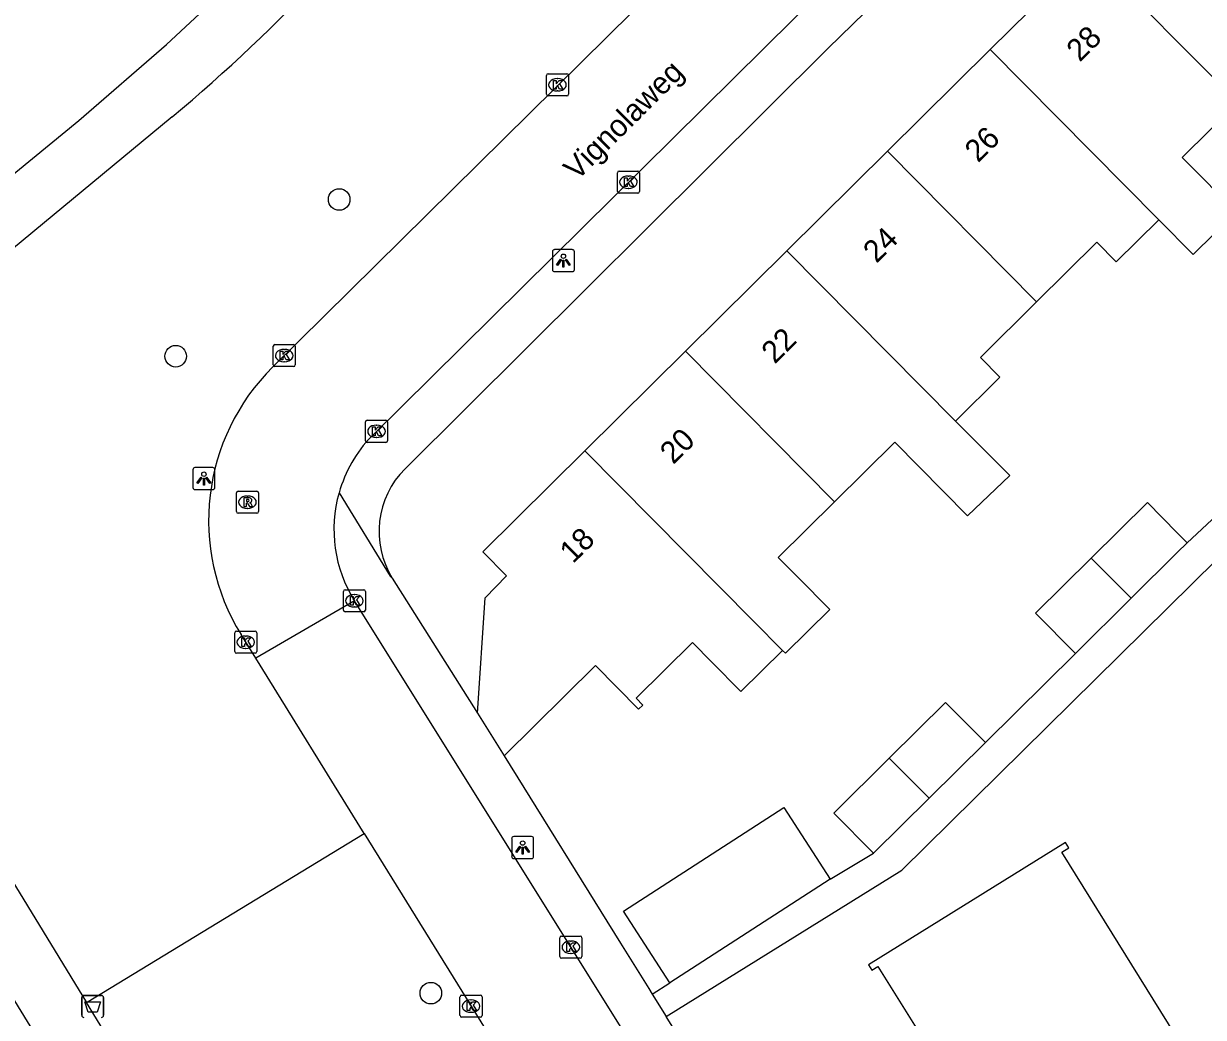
# Model space of a CAD drawing. Extents: x 159353 to 160616, y 385893 to 387321.
# Drawn here: x 159429.3 to 159482.8, y 386342.1 to 386387.2 of the extents above; entities that cross this region are included whole.
import ezdxf

# ---------------------------------------------------------------- set-up
doc = ezdxf.new("R2010")
doc.units = 0
for name, color, linetype in [('IMGEO_Afvalbak', 7, 'Continuous'), ('IMGEO_Berm_groen', 7, 'Continuous'), ('IMGEO_Boom', 7, 'Continuous'), ('IMGEO_Kolk', 7, 'Continuous'), ('IMGEO_Lichtpunt', 7, 'Continuous'), ('IMGEO_Openbare_ruimte_label', 7, 'Continuous'), ('IMGEO_Pand', 7, 'Continuous'), ('IMGEO_Pand_nummerreeks', 7, 'Continuous'), ('IMGEO_Rijbaan_lokaal_open', 7, 'Continuous'), ('IMGEO_Rioolput', 7, 'Continuous'), ('IMGEO_Voetpad_halfverhard', 7, 'Continuous'), ('IMGEO_Voetpad_open', 7, 'Continuous')]:
    doc.layers.add(name, color=color, linetype=linetype)

msp = doc.modelspace()

# ---------------------------------------------------------------- linework, layer by layer
at = {"layer": 'IMGEO_Afvalbak'}
for p, q in [((159431.939, 386342.233), (159431.939, 386343.033)), ((159431.939, 386343.033), (159431.939, 386342.233)), ((159432.039, 386343.133), (159432.829, 386343.133)), ((159432.829, 386343.133), (159432.039, 386343.133)), ((159432.929, 386343.033), (159432.929, 386342.233)), ((159432.929, 386342.233), (159432.929, 386343.033))]:
    msp.add_line(p, q, dxfattribs=at)
msp.add_lwpolyline([(159432.082, 386342.847), (159432.786, 386342.847), (159432.637, 386342.377), (159432.231, 386342.377), (159432.082, 386342.847)], dxfattribs=at)
for centre, start, end in [((159432.039, 386343.033), 90, 180), ((159432.039, 386343.033), 90, 180), ((159432.829, 386343.033), 0, 90), ((159432.829, 386343.033), 360, 90), ((159432.039, 386342.233), 180, 270), ((159432.039, 386342.233), 180, 270), ((159432.829, 386342.233), 270, 0), ((159432.829, 386342.233), 270, 0)]:
    msp.add_arc(centre, 0.1, start, end, dxfattribs=at)
at = {"layer": 'IMGEO_Berm_groen'}
msp.add_lwpolyline([(159432.156, 386342.811), (159444.754, 386350.473)], dxfattribs=at)
at = {"layer": 'IMGEO_Boom'}
for centre in [(159443.618, 386379.236), (159436.202, 386372.126), (159447.775, 386343.234)]:
    msp.add_circle(centre, 0.489, dxfattribs=at)
at = {"layer": 'IMGEO_Kolk'}
for p, q in [((159453.018, 386384.012), (159453.018, 386384.864)), ((159453.093, 386384.938), (159453.945, 386384.938)), ((159454.019, 386384.864), (159454.019, 386384.012)), ((159453.506, 386384.718), (159453.531, 386384.718)), ((159453.945, 386383.938), (159453.093, 386383.938)), ((159453.529, 386384.158), (159453.504, 386384.158)), ((159456.312, 386380.52), (159457.164, 386380.52)), ((159456.237, 386379.594), (159456.237, 386380.446)), ((159456.725, 386380.3), (159456.75, 386380.3)), ((159457.238, 386380.446), (159457.238, 386379.594)), ((159457.164, 386379.52), (159456.312, 386379.52)), ((159456.748, 386379.74), (159456.723, 386379.74)), ((159440.623, 386371.729), (159440.623, 386372.581)), ((159440.698, 386372.655), (159441.55, 386372.655)), ((159441.624, 386372.581), (159441.624, 386371.729)), ((159441.111, 386372.435), (159441.136, 386372.435)), ((159441.55, 386371.655), (159440.698, 386371.655)), ((159441.134, 386371.875), (159441.109, 386371.875)), ((159444.81, 386368.293), (159444.81, 386369.145)), ((159444.885, 386369.219), (159445.737, 386369.219)), ((159445.298, 386368.999), (159445.323, 386368.999)), ((159445.811, 386369.145), (159445.811, 386368.293)), ((159445.737, 386368.219), (159444.885, 386368.219)), ((159445.321, 386368.439), (159445.296, 386368.439)), ((159443.808, 386360.607), (159443.808, 386361.459)), ((159443.883, 386361.533), (159444.735, 386361.533)), ((159444.296, 386361.313), (159444.321, 386361.313)), ((159444.809, 386361.459), (159444.809, 386360.607)), ((159444.319, 386360.753), (159444.294, 386360.753)), ((159444.735, 386360.533), (159443.883, 386360.533)), ((159438.953, 386359.654), (159439.805, 386359.654)), ((159438.878, 386358.728), (159438.878, 386359.58)), ((159439.366, 386359.434), (159439.391, 386359.434)), ((159439.879, 386359.58), (159439.879, 386358.728)), ((159439.805, 386358.654), (159438.953, 386358.654)), ((159439.389, 386358.874), (159439.364, 386358.874)), ((159453.624, 386344.892), (159453.624, 386345.744)), ((159453.699, 386345.818), (159454.551, 386345.818)), ((159454.625, 386345.744), (159454.625, 386344.892)), ((159454.112, 386345.598), (159454.137, 386345.598)), ((159454.551, 386344.818), (159453.699, 386344.818)), ((159454.135, 386345.038), (159454.11, 386345.038)), ((159449.097, 386342.218), (159449.097, 386343.07)), ((159449.172, 386343.144), (159450.024, 386343.144)), ((159450.098, 386343.07), (159450.098, 386342.218)), ((159449.585, 386342.924), (159449.61, 386342.924)), ((159450.024, 386342.144), (159449.172, 386342.144)), ((159449.608, 386342.364), (159449.583, 386342.364))]:
    msp.add_line(p, q, dxfattribs=at)
for points in [[(159453.018, 386384.012), (159453.018, 386384.864)], [(159453.093, 386384.938), (159453.945, 386384.938)], [(159454.019, 386384.864), (159454.019, 386384.012)], [(159453.339, 386384.638), (159453.462, 386384.638), (159453.462, 386384.487), (159453.592, 386384.638), (159453.756, 386384.638), (159453.61, 386384.487), (159453.763, 386384.238), (159453.611, 386384.238), (159453.526, 386384.402), (159453.462, 386384.335), (159453.462, 386384.238), (159453.339, 386384.238), (159453.339, 386384.638)], [(159453.945, 386383.938), (159453.093, 386383.938)], [(159456.312, 386380.52), (159457.164, 386380.52)], [(159456.237, 386379.594), (159456.237, 386380.446)], [(159456.558, 386380.22), (159456.681, 386380.22), (159456.681, 386380.069), (159456.811, 386380.22), (159456.975, 386380.22), (159456.829, 386380.069), (159456.982, 386379.82), (159456.83, 386379.82), (159456.745, 386379.984), (159456.681, 386379.917), (159456.681, 386379.82), (159456.558, 386379.82), (159456.558, 386380.22)], [(159457.238, 386380.446), (159457.238, 386379.594)], [(159457.164, 386379.52), (159456.312, 386379.52)], [(159440.623, 386371.729), (159440.623, 386372.581)], [(159440.698, 386372.655), (159441.55, 386372.655)], [(159441.624, 386372.581), (159441.624, 386371.729)], [(159440.944, 386372.355), (159441.067, 386372.355), (159441.067, 386372.204), (159441.197, 386372.355), (159441.361, 386372.355), (159441.215, 386372.204), (159441.368, 386371.955), (159441.216, 386371.955), (159441.131, 386372.119), (159441.067, 386372.052), (159441.067, 386371.955), (159440.944, 386371.955), (159440.944, 386372.355)], [(159441.55, 386371.655), (159440.698, 386371.655)], [(159444.81, 386368.293), (159444.81, 386369.145)], [(159444.885, 386369.219), (159445.737, 386369.219)], [(159445.131, 386368.919), (159445.254, 386368.919), (159445.254, 386368.768), (159445.384, 386368.919), (159445.548, 386368.919), (159445.402, 386368.768), (159445.555, 386368.519), (159445.403, 386368.519), (159445.318, 386368.683), (159445.254, 386368.616), (159445.254, 386368.519), (159445.131, 386368.519), (159445.131, 386368.919)], [(159445.811, 386369.145), (159445.811, 386368.293)], [(159445.737, 386368.219), (159444.885, 386368.219)], [(159443.808, 386360.607), (159443.808, 386361.459)], [(159443.883, 386361.533), (159444.735, 386361.533)], [(159444.129, 386361.233), (159444.252, 386361.233), (159444.252, 386361.082), (159444.382, 386361.233), (159444.546, 386361.233), (159444.4, 386361.082), (159444.553, 386360.833), (159444.401, 386360.833), (159444.316, 386360.997), (159444.252, 386360.93), (159444.252, 386360.833), (159444.129, 386360.833), (159444.129, 386361.233)], [(159444.809, 386361.459), (159444.809, 386360.607)], [(159444.735, 386360.533), (159443.883, 386360.533)], [(159438.953, 386359.654), (159439.805, 386359.654)], [(159438.878, 386358.728), (159438.878, 386359.58)], [(159439.199, 386359.354), (159439.322, 386359.354), (159439.322, 386359.203), (159439.452, 386359.354), (159439.616, 386359.354), (159439.47, 386359.203), (159439.623, 386358.954), (159439.471, 386358.954), (159439.386, 386359.118), (159439.322, 386359.051), (159439.322, 386358.954), (159439.199, 386358.954), (159439.199, 386359.354)], [(159439.879, 386359.58), (159439.879, 386358.728)], [(159439.805, 386358.654), (159438.953, 386358.654)], [(159453.624, 386344.892), (159453.624, 386345.744)], [(159453.699, 386345.818), (159454.551, 386345.818)], [(159454.625, 386345.744), (159454.625, 386344.892)], [(159453.945, 386345.518), (159454.068, 386345.518), (159454.068, 386345.367), (159454.198, 386345.518), (159454.362, 386345.518), (159454.216, 386345.367), (159454.369, 386345.118), (159454.217, 386345.118), (159454.132, 386345.282), (159454.068, 386345.215), (159454.068, 386345.118), (159453.945, 386345.118), (159453.945, 386345.518)], [(159454.551, 386344.818), (159453.699, 386344.818)], [(159449.097, 386342.218), (159449.097, 386343.07)], [(159449.172, 386343.144), (159450.024, 386343.144)], [(159450.098, 386343.07), (159450.098, 386342.218)], [(159449.418, 386342.844), (159449.541, 386342.844), (159449.541, 386342.693), (159449.671, 386342.844), (159449.835, 386342.844), (159449.689, 386342.693), (159449.842, 386342.444), (159449.69, 386342.444), (159449.605, 386342.608), (159449.541, 386342.541), (159449.541, 386342.444), (159449.418, 386342.444), (159449.418, 386342.844)], [(159450.024, 386342.144), (159449.172, 386342.144)]]:
    msp.add_lwpolyline(points, dxfattribs=at)
for centre, start, end in [((159453.095, 386384.862), 91.552, 178.448), ((159453.095, 386384.862), 91.552, 178.448), ((159453.943, 386384.862), 1.552, 88.448), ((159453.943, 386384.862), 1.552, 88.448), ((159453.095, 386384.014), 181.552, 268.448), ((159453.095, 386384.014), 181.552, 268.448), ((159453.943, 386384.014), 271.552, 358.448), ((159453.943, 386384.014), 271.552, 358.448), ((159456.314, 386380.444), 91.552, 178.448), ((159456.314, 386380.444), 91.552, 178.448), ((159457.162, 386380.444), 1.552, 88.448), ((159457.162, 386380.444), 1.552, 88.448), ((159456.314, 386379.596), 181.552, 268.448), ((159456.314, 386379.596), 181.552, 268.448), ((159457.162, 386379.596), 271.552, 358.448), ((159457.162, 386379.596), 271.552, 358.448), ((159440.7, 386372.579), 91.552, 178.448), ((159440.7, 386372.579), 91.552, 178.448), ((159441.548, 386372.579), 1.552, 88.448), ((159441.548, 386372.579), 1.552, 88.448), ((159440.7, 386371.731), 181.552, 268.448), ((159440.7, 386371.731), 181.552, 268.448), ((159441.548, 386371.731), 271.552, 358.448), ((159441.548, 386371.731), 271.552, 358.448), ((159444.887, 386369.143), 91.552, 178.448), ((159444.887, 386369.143), 91.552, 178.448), ((159445.735, 386369.143), 1.552, 88.448), ((159445.735, 386369.143), 1.552, 88.448), ((159444.887, 386368.295), 181.552, 268.448), ((159444.887, 386368.295), 181.552, 268.448), ((159445.735, 386368.295), 271.552, 358.448), ((159445.735, 386368.295), 271.552, 358.448), ((159443.885, 386361.457), 91.552, 178.448), ((159443.885, 386361.457), 91.552, 178.448), ((159444.733, 386361.457), 1.552, 88.448), ((159444.733, 386361.457), 1.552, 88.448), ((159443.885, 386360.609), 181.552, 268.448), ((159443.885, 386360.609), 181.552, 268.448), ((159444.733, 386360.609), 271.552, 358.448), ((159444.733, 386360.609), 271.552, 358.448), ((159438.955, 386359.578), 91.552, 178.448), ((159438.955, 386359.578), 91.552, 178.448), ((159439.803, 386359.578), 1.552, 88.448), ((159439.803, 386359.578), 1.552, 88.448), ((159438.955, 386358.73), 181.552, 268.448), ((159438.955, 386358.73), 181.552, 268.448), ((159439.803, 386358.73), 271.552, 358.448), ((159439.803, 386358.73), 271.552, 358.448), ((159453.701, 386345.742), 91.552, 178.448), ((159453.701, 386345.742), 91.552, 178.448), ((159454.549, 386345.742), 1.552, 88.448), ((159454.549, 386345.742), 1.552, 88.448), ((159453.701, 386344.894), 181.552, 268.448), ((159453.701, 386344.894), 181.552, 268.448), ((159454.549, 386344.894), 271.552, 358.448), ((159454.549, 386344.894), 271.552, 358.448), ((159449.174, 386343.068), 91.552, 178.448), ((159449.174, 386343.068), 91.552, 178.448), ((159450.022, 386343.068), 1.552, 88.448), ((159450.022, 386343.068), 1.552, 88.448), ((159449.174, 386342.22), 181.552, 268.448), ((159449.174, 386342.22), 181.552, 268.448), ((159450.022, 386342.22), 271.552, 358.448), ((159450.022, 386342.22), 271.552, 358.448)]:
    msp.add_arc(centre, 0.0765, start, end, dxfattribs=at)
for centre, major_axis, ratio, start_param, end_param in [((159453.505, 386384.438), (-0.387, 0.002), 0.722429, 4.712389, 7.853982), ((159453.53, 386384.438), (-0.39, 0.002), 0.717154, 1.570796, 4.712389), ((159456.724, 386380.02), (-0.387, 0.002), 0.722429, 4.712389, 7.853982), ((159456.749, 386380.02), (-0.39, 0.002), 0.717154, 1.570796, 4.712389), ((159441.11, 386372.155), (-0.387, 0.002), 0.722429, 4.712389, 7.853982), ((159441.135, 386372.155), (-0.39, 0.002), 0.717154, 1.570796, 4.712389), ((159445.297, 386368.719), (-0.387, 0.002), 0.722429, 4.712389, 7.853982), ((159445.322, 386368.719), (-0.39, 0.002), 0.717154, 1.570796, 4.712389), ((159444.295, 386361.033), (-0.387, 0.002), 0.722429, 4.712389, 7.853982), ((159444.32, 386361.033), (-0.39, 0.002), 0.717154, 1.570796, 4.712389), ((159439.365, 386359.154), (-0.387, 0.002), 0.722429, 4.712389, 7.853982), ((159439.39, 386359.154), (-0.39, 0.002), 0.717154, 1.570796, 4.712389), ((159454.111, 386345.318), (-0.387, 0.002), 0.722429, 4.712389, 7.853982), ((159454.136, 386345.318), (-0.39, 0.002), 0.717154, 1.570796, 4.712389), ((159449.584, 386342.644), (-0.387, 0.002), 0.722429, 4.712389, 7.853982), ((159449.609, 386342.644), (-0.39, 0.002), 0.717154, 1.570796, 4.712389)]:
    msp.add_ellipse(centre, major_axis=major_axis, ratio=ratio, start_param=start_param, end_param=end_param, dxfattribs=at)
at = {"layer": 'IMGEO_Lichtpunt'}
for p, q in [((159453.289, 386376.865), (159453.289, 386376.058)), ((159453.289, 386376.865), (159453.289, 386376.058)), ((159454.191, 386376.96), (159453.383, 386376.96)), ((159454.191, 386376.96), (159453.383, 386376.96)), ((159454.285, 386376.058), (159454.285, 386376.865)), ((159454.285, 386376.058), (159454.285, 386376.865)), ((159453.383, 386375.964), (159454.191, 386375.964)), ((159453.383, 386375.964), (159454.191, 386375.964)), ((159436.981, 386366.977), (159436.981, 386366.17)), ((159436.981, 386366.977), (159436.981, 386366.17)), ((159437.883, 386367.072), (159437.075, 386367.072)), ((159437.883, 386367.072), (159437.075, 386367.072)), ((159437.977, 386366.17), (159437.977, 386366.977)), ((159437.977, 386366.17), (159437.977, 386366.977)), ((159437.075, 386366.076), (159437.883, 386366.076)), ((159437.075, 386366.076), (159437.883, 386366.076)), ((159451.441, 386350.242), (159451.441, 386349.435)), ((159451.441, 386350.242), (159451.441, 386349.435)), ((159452.343, 386350.337), (159451.535, 386350.337)), ((159452.343, 386350.337), (159451.535, 386350.337)), ((159452.437, 386349.435), (159452.437, 386350.242)), ((159452.437, 386349.435), (159452.437, 386350.242)), ((159451.535, 386349.341), (159452.343, 386349.341)), ((159451.535, 386349.341), (159452.343, 386349.341))]:
    msp.add_line(p, q, dxfattribs=at)
for points in [[(159453.663, 386376.529), (159453.702, 386376.501), (159453.514, 386376.239), (159453.476, 386376.266), (159453.663, 386376.529)], [(159453.765, 386376.481), (159453.812, 386376.481), (159453.812, 386376.159), (159453.765, 386376.159), (159453.765, 386376.481)], [(159453.875, 386376.501), (159453.913, 386376.528), (159454.1, 386376.266), (159454.061, 386376.238), (159453.875, 386376.501)], [(159437.355, 386366.641), (159437.394, 386366.613), (159437.206, 386366.351), (159437.168, 386366.378), (159437.355, 386366.641)], [(159437.457, 386366.593), (159437.504, 386366.593), (159437.504, 386366.271), (159437.457, 386366.271), (159437.457, 386366.593)], [(159437.567, 386366.613), (159437.605, 386366.64), (159437.792, 386366.378), (159437.753, 386366.35), (159437.567, 386366.613)], [(159451.815, 386349.906), (159451.854, 386349.878), (159451.666, 386349.616), (159451.628, 386349.643), (159451.815, 386349.906)], [(159451.917, 386349.858), (159451.964, 386349.858), (159451.964, 386349.536), (159451.917, 386349.536), (159451.917, 386349.858)], [(159452.027, 386349.878), (159452.065, 386349.905), (159452.252, 386349.643), (159452.213, 386349.615), (159452.027, 386349.878)]]:
    msp.add_lwpolyline(points, dxfattribs=at)
for centre in [(159453.788, 386376.663), (159437.48, 386366.775), (159451.94, 386350.04)]:
    msp.add_circle(centre, 0.0994, dxfattribs=at)
for centre, start, end in [((159453.383, 386376.865), 90, 180), ((159453.383, 386376.865), 90, 180), ((159454.191, 386376.865), 0, 90), ((159454.191, 386376.865), 0, 90), ((159453.383, 386376.058), 180, 270), ((159453.383, 386376.058), 180, 270), ((159454.191, 386376.058), 270, 0), ((159454.191, 386376.058), 270, 360), ((159437.075, 386366.977), 90, 180), ((159437.075, 386366.977), 90, 180), ((159437.883, 386366.977), 0, 90), ((159437.883, 386366.977), 0, 90), ((159437.075, 386366.17), 180, 270), ((159437.075, 386366.17), 180, 270), ((159437.883, 386366.17), 270, 0), ((159437.883, 386366.17), 270, 360), ((159451.535, 386350.242), 90, 180), ((159451.535, 386350.242), 90, 180), ((159452.343, 386350.242), 0, 90), ((159452.343, 386350.242), 0, 90), ((159451.535, 386349.435), 180, 270), ((159451.535, 386349.435), 180, 270), ((159452.343, 386349.435), 270, 0), ((159452.343, 386349.435), 270, 360)]:
    msp.add_arc(centre, 0.0946, start, end, dxfattribs=at)
at = {"layer": 'IMGEO_Pand'}
for points in [[(159473.144, 386386.036), (159477.614, 386390.462)], [(159477.614, 386390.462), (159484.376, 386383.633)], [(159468.488, 386381.426), (159473.144, 386386.036)], [(159480.793, 386378.313), (159473.144, 386386.036)], [(159484.376, 386383.633), (159481.858, 386381.14), (159482.746, 386380.245), (159484.308, 386378.668), (159482.356, 386376.735), (159480.793, 386378.313)], [(159463.927, 386376.911), (159468.488, 386381.426)], [(159468.488, 386381.426), (159475.251, 386374.598)], [(159480.793, 386378.313), (159478.863, 386376.402), (159477.977, 386377.298), (159475.251, 386374.598)], [(159463.927, 386376.911), (159459.327, 386372.358)], [(159471.578, 386369.186), (159463.927, 386376.911)], [(159475.251, 386374.598), (159472.703, 386372.074), (159473.59, 386371.179), (159471.578, 386369.186)], [(159459.327, 386372.358), (159454.76, 386367.836)], [(159466.091, 386365.528), (159459.327, 386372.358)], [(159466.091, 386365.528), (159468.815, 386368.225), (159472.118, 386364.886), (159474.031, 386366.708), (159471.578, 386369.186)], [(159449.887, 386355.941), (159450.232, 386361.16), (159451.202, 386362.17), (159450.13, 386363.252), (159454.76, 386367.836)], [(159454.76, 386367.836), (159462.412, 386360.111), (159463.73, 386358.78)], [(159463.73, 386358.78), (159463.858, 386358.651), (159465.865, 386360.638), (159464.419, 386362.099), (159463.532, 386362.995), (159466.091, 386365.528)], [(159477.731, 386362.973), (159480.275, 386365.491), (159481.633, 386364.119), (159482.083, 386363.664)], [(159482.083, 386363.664), (159481.633, 386363.219), (159479.54, 386361.147)], [(159477.009, 386358.641), (159475.201, 386360.468), (159477.731, 386362.973)], [(159477.731, 386362.973), (159479.54, 386361.147)], [(159479.54, 386361.147), (159477.009, 386358.641)], [(159463.73, 386358.78), (159461.841, 386356.911), (159460.523, 386358.242), (159459.636, 386359.139), (159457.084, 386356.614), (159457.393, 386356.301), (159457.201, 386356.111), (159455.238, 386358.093), (159451.096, 386353.992)], [(159468.57, 386353.894), (159471.125, 386356.423), (159472.926, 386354.603)], [(159449.887, 386355.941), (159451.096, 386353.992)], [(159472.926, 386354.603), (159470.372, 386352.075)], [(159467.852, 386349.58), (159466.051, 386351.4), (159468.57, 386353.894)], [(159468.57, 386353.894), (159470.372, 386352.075)], [(159458.613, 386343.708), (159456.517, 386346.95), (159463.788, 386351.652), (159465.885, 386348.411)], [(159470.372, 386352.075), (159467.852, 386349.58)], [(159478.555, 386338.432), (159482.351, 386340.787), (159482.188, 386341.05), (159481.848, 386340.839), (159476.398, 386349.626), (159476.72, 386349.827), (159476.568, 386350.073), (159467.619, 386344.523), (159467.772, 386344.277), (159468.052, 386344.45), (159470.161, 386341.051), (159466.515, 386338.79), (159469.812, 386333.476)], [(159465.885, 386348.411), (159458.613, 386343.708)]]:
    msp.add_lwpolyline(points, dxfattribs=at)
at = {"layer": 'IMGEO_Rijbaan_lokaal_open'}
for points in [[(159440.604, 386371.638), (159481.401, 386411.924)], [(159482.531, 386405.614), (159464.233, 386387.435), (159445.08, 386368.492)], [(159444.306, 386361.036), (159439.832, 386358.425)], [(159487.492, 386291.769), (159461.06, 386334.214), (159444.306, 386361.036)], [(159439.832, 386358.425), (159439.167, 386359.499)], [(159444.754, 386350.473), (159439.832, 386358.425)], [(159444.754, 386350.473), (159451.098, 386340.223)]]:
    msp.add_lwpolyline(points, dxfattribs=at)
for centre, radius, start, end in [((159447.511, 386364.666), 9.814, 134.7321, 211.7655), ((159449.484, 386364.265), 6.104, 136.1768, 164.1164), ((159449.483, 386364.267), 6.103, 164.1313, 211.9684)]:
    msp.add_arc(centre, radius, start, end, dxfattribs=at)
at = {"layer": 'IMGEO_Rioolput'}
for p, q in [((159438.957, 386365.078), (159438.957, 386365.93)), ((159439.032, 386366.004), (159439.884, 386366.004)), ((159439.445, 386365.784), (159439.47, 386365.784)), ((159439.958, 386365.93), (159439.958, 386365.078)), ((159439.884, 386365.004), (159439.032, 386365.004)), ((159439.468, 386365.224), (159439.443, 386365.224))]:
    msp.add_line(p, q, dxfattribs=at)
for points in [[(159438.957, 386365.078), (159438.957, 386365.93)], [(159439.032, 386366.004), (159439.884, 386366.004)], [(159439.546, 386365.702), (159439.294, 386365.704), (159439.294, 386365.304)], [(159439.472, 386365.623), (159439.418, 386365.623), (159439.418, 386365.542)], [(159439.418, 386365.542), (159439.47, 386365.542)], [(159439.958, 386365.93), (159439.958, 386365.078)], [(159439.884, 386365.004), (159439.032, 386365.004)], [(159439.294, 386365.304), (159439.418, 386365.304), (159439.418, 386365.466), (159439.429, 386365.466)], [(159439.476, 386365.437), (159439.547, 386365.304), (159439.687, 386365.304), (159439.622, 386365.43)]]:
    msp.add_lwpolyline(points, dxfattribs=at)
for centre, radius, start, end in [((159439.034, 386365.928), 0.0765, 91.552, 178.448), ((159439.034, 386365.928), 0.0765, 91.552, 178.448), ((159439.454, 386365.731), 0.19, 274.7715, 282.9687), ((159439.478, 386365.527), 0.0964, 77.0061, 93.1865), ((159439.492, 386365.584), 0.0378, 276.6634, 79.6772), ((159439.545, 386365.592), 0.109, 350.3612, 89.416), ((159439.543, 386365.592), 0.112, 277.5842, 350.9817), ((159439.882, 386365.928), 0.0765, 1.552, 88.448), ((159439.882, 386365.928), 0.0765, 1.552, 88.448), ((159439.034, 386365.08), 0.0765, 181.552, 268.448), ((159439.034, 386365.08), 0.0765, 181.552, 268.448), ((159439.428, 386365.413), 0.0533, 26.0293, 88.6989), ((159439.527, 386365.377), 0.108, 29.5134, 73.7905), ((159439.882, 386365.08), 0.0765, 271.552, 358.448), ((159439.882, 386365.08), 0.0765, 271.552, 358.448)]:
    msp.add_arc(centre, radius, start, end, dxfattribs=at)
for centre, major_axis, ratio, start_param, end_param in [((159439.444, 386365.504), (-0.387, 0.002), 0.722429, 4.712389, 7.853982), ((159439.469, 386365.504), (-0.39, 0.002), 0.717154, 1.570796, 4.712389)]:
    msp.add_ellipse(centre, major_axis=major_axis, ratio=ratio, start_param=start_param, end_param=end_param, dxfattribs=at)
at = {"layer": 'IMGEO_Voetpad_halfverhard'}
for points in [[(159417.246, 386370.887), (159431.807, 386382.819), (159435.787, 386386.274), (159439.644, 386389.866)], [(159436.048, 386382.99), (159419.781, 386369.55)], [(159418.927, 386364.461), (159432.156, 386342.811)], [(159497.07, 386231.661), (159485.829, 386250), (159476.359, 386265.448), (159416.46, 386363.166)], [(159451.098, 386340.223), (159438.583, 386332.294), (159432.156, 386342.811)]]:
    msp.add_lwpolyline(points, dxfattribs=at)
msp.add_arc((159384.339, 386444.779), 80.571, 309.925, 323.49354, dxfattribs=at)
at = {"layer": 'IMGEO_Voetpad_open'}
for points in [[(159484.674, 386404.481), (159465.804, 386386.106), (159446.61, 386367.023)], [(159482.083, 386363.664), (159486.129, 386367.439)], [(159443.613, 386365.936), (159445.937, 386362.152), (159446.025, 386362.058)], [(159458.454, 386342.171), (159469.132, 386348.816), (159483.403, 386362.885)], [(159446.025, 386362.058), (159449.887, 386355.941)], [(159472.926, 386354.603), (159477.009, 386358.641)], [(159451.096, 386353.992), (159456.38, 386345.503), (159457.659, 386343.448), (159457.818, 386343.193)], [(159465.885, 386348.411), (159467.852, 386349.58)], [(159457.818, 386343.193), (159458.613, 386343.708)], [(159457.818, 386343.193), (159458.454, 386342.171)], [(159488.971, 386293.139), (159458.454, 386342.171)]]:
    msp.add_lwpolyline(points, dxfattribs=at)
msp.add_arc((159449.445, 386364.172), 4.021, 134.8412, 211.7191, dxfattribs=at)

# ---------------------------------------------------------------- texts
at = {"layer": 'IMGEO_Openbare_ruimte_label'}
msp.add_text('Vignolaweg', height=1, rotation=44.7975, dxfattribs=at).set_placement((159454.404, 386380.058))
at = {"layer": 'IMGEO_Pand_nummerreeks'}
for s, rotation, p in [('28', 44.7127, (159477.209, 386385.446)), ('26', 44.7127, (159472.596, 386380.879)), ('24', 44.7127, (159467.986, 386376.315)), ('22', 44.7136, (159463.375, 386371.748)), ('20', 44.7136, (159458.769, 386367.188)), ('18', 44.7127, (159454.222, 386362.688))]:
    msp.add_text(s, height=1, rotation=rotation, dxfattribs=at).set_placement(p)

doc.saveas('drawing.dxf')
